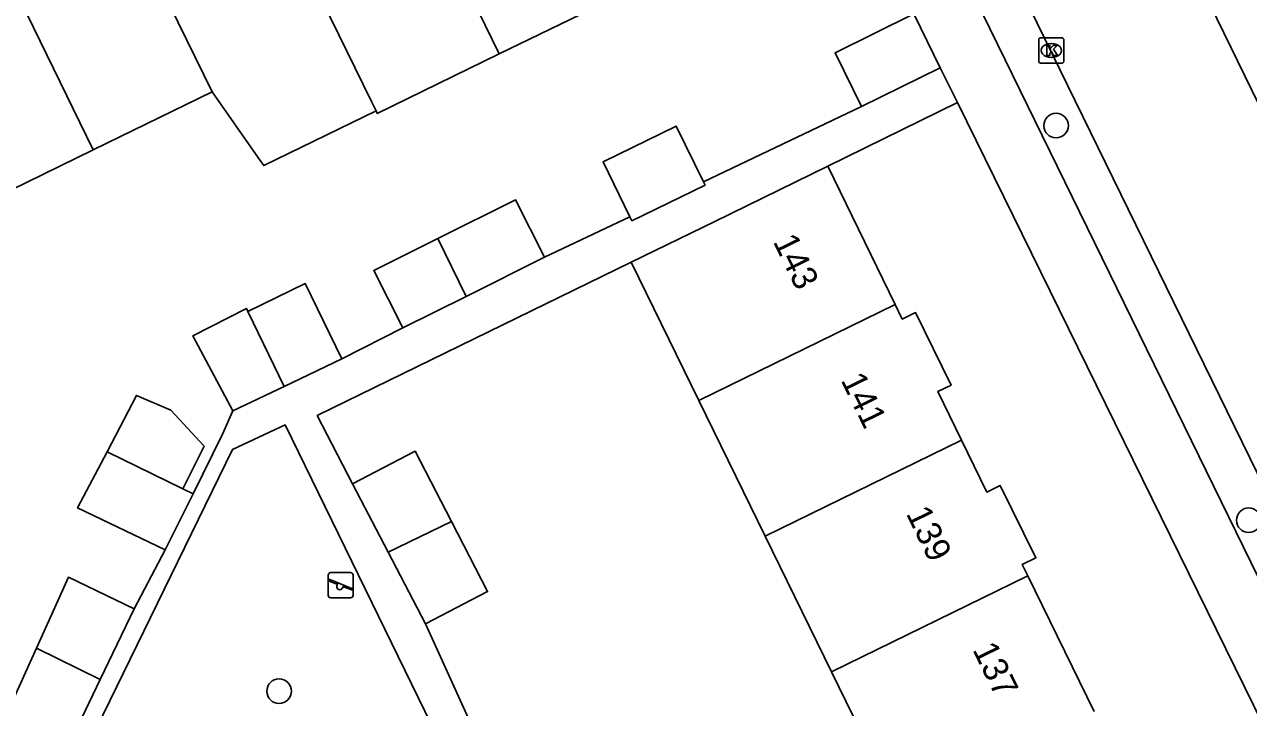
# Model space of a CAD drawing. Extents: x 160457 to 162082, y 388340 to 389736.
# Drawn here: x 161282.72 to 161331.41, y 388703.46 to 388730.65 of the extents above; entities that cross this region are included whole.
import ezdxf

# ---------------------------------------------------------------- set-up
doc = ezdxf.new("R2010")
doc.units = 0
for name, color, linetype in [('IMGEO_Boom', 7, 'Continuous'), ('IMGEO_Kolk', 7, 'Continuous'), ('IMGEO_Pand', 7, 'Continuous'), ('IMGEO_Pand_nummerreeks', 7, 'Continuous'), ('IMGEO_Rijbaan_lokaal_gesloten', 7, 'Continuous'), ('IMGEO_Speelvoorziening', 7, 'Continuous'), ('IMGEO_Voetpad_open', 7, 'Continuous')]:
    doc.layers.add(name, color=color, linetype=linetype)

msp = doc.modelspace()

# ---------------------------------------------------------------- linework, layer by layer
at = {"layer": 'IMGEO_Boom'}
for centre in [(161323.757, 388726.622), (161331.422, 388710.916), (161292.848, 388704.113)]:
    msp.add_circle(centre, 0.489, dxfattribs=at)
at = {"layer": 'IMGEO_Kolk'}
for p, q in [((161323.066, 388729.187), (161323.066, 388730.039)), ((161323.141, 388730.113), (161323.993, 388730.113)), ((161324.067, 388730.039), (161324.067, 388729.187)), ((161323.554, 388729.893), (161323.579, 388729.893)), ((161323.993, 388729.113), (161323.141, 388729.113)), ((161323.577, 388729.333), (161323.552, 388729.333))]:
    msp.add_line(p, q, dxfattribs=at)
for points in [[(161323.066, 388729.187), (161323.066, 388730.039)], [(161323.141, 388730.113), (161323.993, 388730.113)], [(161324.067, 388730.039), (161324.067, 388729.187)], [(161323.387, 388729.813), (161323.51, 388729.813), (161323.51, 388729.662), (161323.64, 388729.813), (161323.804, 388729.813), (161323.658, 388729.662), (161323.811, 388729.413), (161323.659, 388729.413), (161323.574, 388729.577), (161323.51, 388729.51), (161323.51, 388729.413), (161323.387, 388729.413), (161323.387, 388729.813)], [(161323.993, 388729.113), (161323.141, 388729.113)]]:
    msp.add_lwpolyline(points, dxfattribs=at)
for centre, start, end in [((161323.143, 388730.037), 91.552, 178.448), ((161323.143, 388730.037), 91.552, 178.448), ((161323.991, 388730.037), 1.552, 88.448), ((161323.991, 388730.037), 1.552, 88.448), ((161323.143, 388729.189), 181.552, 268.448), ((161323.143, 388729.189), 181.552, 268.448), ((161323.991, 388729.189), 271.552, 358.448), ((161323.991, 388729.189), 271.552, 358.448)]:
    msp.add_arc(centre, 0.0765, start, end, dxfattribs=at)
for centre, major_axis, ratio, start_param, end_param in [((161323.553, 388729.613), (-0.387, 0.002), 0.722429, 4.712389, 7.853982), ((161323.578, 388729.613), (-0.39, 0.002), 0.717154, 1.570796, 4.712389)]:
    msp.add_ellipse(centre, major_axis=major_axis, ratio=ratio, start_param=start_param, end_param=end_param, dxfattribs=at)
at = {"layer": 'IMGEO_Pand'}
for points in [[(161296.304, 388740.361), (161301.607, 388729.476)], [(161291.464, 388737.99), (161292.951, 388734.908), (161296.529, 388727.576), (161296.708, 388727.208)], [(161290.181, 388727.962), (161286.48, 388735.549)], [(161305.717, 388733.371), (161306.462, 388731.844), (161301.607, 388729.476)], [(161281.765, 388733.239), (161285.449, 388725.654)], [(161316.017, 388727.378), (161314.966, 388729.525), (161318.096, 388731.072)], [(161318.096, 388731.072), (161319.147, 388728.925)], [(161301.607, 388729.476), (161296.756, 388727.11), (161296.708, 388727.208)], [(161319.147, 388728.925), (161316.017, 388727.378)], [(161290.181, 388727.962), (161285.449, 388725.654)], [(161296.708, 388727.208), (161292.24, 388725.029), (161292.002, 388725.368), (161290.181, 388727.962)], [(161306.802, 388722.997), (161305.736, 388725.182), (161308.65, 388726.603), (161309.73, 388724.389)], [(161285.449, 388725.654), (161281.494, 388723.725)], [(161306.855, 388721.184), (161310.179, 388722.808), (161314.671, 388725.003)], [(161317.361, 388719.497), (161314.671, 388725.003)], [(161309.73, 388724.389), (161309.795, 388724.255), (161306.881, 388722.834), (161306.802, 388722.997)], [(161299.169, 388722.13), (161302.25, 388723.671), (161303.404, 388721.381)], [(161297.776, 388718.567), (161296.623, 388720.857), (161299.169, 388722.13)], [(161300.289, 388719.823), (161299.169, 388722.13)], [(161303.404, 388721.381), (161300.289, 388719.823)], [(161306.855, 388721.184), (161309.546, 388715.677)], [(161291.608, 388719.226), (161293.888, 388720.338), (161295.35, 388717.342)], [(161300.289, 388719.823), (161297.776, 388718.567)], [(161291.005, 388715.264), (161289.413, 388718.251), (161291.554, 388719.337), (161291.608, 388719.226)], [(161293.055, 388716.245), (161291.608, 388719.226)], [(161309.546, 388715.677), (161317.361, 388719.497)], [(161320.001, 388714.097), (161319.052, 388716.038), (161319.581, 388716.297), (161318.168, 388719.183), (161317.641, 388718.925), (161317.361, 388719.497)], [(161293.055, 388716.245), (161295.35, 388717.342)], [(161286.005, 388713.641), (161287.182, 388715.882), (161288.543, 388715.295), (161289.868, 388713.865), (161289.026, 388712.163)], [(161291.005, 388715.264), (161293.055, 388716.245)], [(161309.546, 388715.677), (161312.185, 388710.277)], [(161312.185, 388710.277), (161320.001, 388714.097)], [(161320.001, 388714.097), (161321.008, 388712.036), (161321.535, 388712.293), (161322.955, 388709.424), (161322.413, 388709.159), (161322.639, 388708.697)], [(161288.322, 388709.735), (161284.832, 388711.407), (161286.005, 388713.641)], [(161286.005, 388713.641), (161289.026, 388712.163)], [(161295.773, 388712.371), (161298.257, 388713.659), (161299.701, 388710.865)], [(161297.192, 388709.639), (161295.773, 388712.371)], [(161288.322, 388709.735), (161289.426, 388711.967)], [(161289.026, 388712.163), (161289.426, 388711.967)], [(161299.701, 388710.865), (161297.192, 388709.639)], [(161299.701, 388710.865), (161301.145, 388708.073), (161298.671, 388706.791)], [(161312.185, 388710.277), (161314.823, 388704.878)], [(161298.671, 388706.791), (161297.192, 388709.639)], [(161283.198, 388705.83), (161284.468, 388708.646), (161287.084, 388707.395)], [(161322.639, 388708.697), (161314.823, 388704.878)], [(161325.277, 388703.299), (161322.639, 388708.697)], [(161285.738, 388704.579), (161287.084, 388707.395)], [(161284.422, 388701.829), (161281.887, 388702.925), (161283.198, 388705.83)], [(161283.198, 388705.83), (161285.738, 388704.579)], [(161314.823, 388704.878), (161317.462, 388699.479)], [(161285.738, 388704.579), (161284.422, 388701.829)]]:
    msp.add_lwpolyline(points, dxfattribs=at)
at = {"layer": 'IMGEO_Rijbaan_lokaal_gesloten'}
for points in [[(161377.259, 388634.464), (161347.708, 388694.91), (161320.828, 388750), (161320.031, 388751.634)], [(161314.253, 388748.608), (161368.593, 388637.471)]]:
    msp.add_lwpolyline(points, dxfattribs=at)
at = {"layer": 'IMGEO_Speelvoorziening'}
for p, q in [((161294.802, 388707.93), (161294.802, 388708.73)), ((161294.802, 388708.73), (161294.802, 388707.93)), ((161295.185, 388708.358), (161294.846, 388708.495)), ((161294.871, 388708.555), (161295.747, 388708.202)), ((161294.902, 388708.83), (161295.692, 388708.83)), ((161295.692, 388708.83), (161294.902, 388708.83)), ((161295.792, 388708.73), (161295.792, 388707.93)), ((161295.792, 388707.93), (161295.792, 388708.73)), ((161295.723, 388708.142), (161295.383, 388708.279)), ((161295.692, 388707.83), (161294.902, 388707.83)), ((161294.902, 388707.83), (161295.692, 388707.83))]:
    msp.add_line(p, q, dxfattribs=at)
for centre, radius, start, end in [((161294.902, 388708.73), 0.1, 90, 180), ((161294.902, 388708.73), 0.1, 90, 180), ((161294.859, 388708.525), 0.0327, 68.078, 248.078), ((161295.692, 388708.73), 0.1, 0, 90), ((161295.692, 388708.73), 0.1, 360, 90), ((161295.264, 388708.268), 0.12, 130.9928, 5.1632), ((161295.735, 388708.172), 0.0327, 248.078, 68.078), ((161294.902, 388707.93), 0.1, 180, 270), ((161294.902, 388707.93), 0.1, 180, 270), ((161295.692, 388707.93), 0.1, 270, 0), ((161295.692, 388707.93), 0.1, 270, 0)]:
    msp.add_arc(centre, radius, start, end, dxfattribs=at)
at = {"layer": 'IMGEO_Voetpad_open'}
for points in [[(161365.902, 388638.878), (161313.725, 388745.638)], [(161319.829, 388727.536), (161319.147, 388728.925)], [(161314.671, 388725.003), (161319.829, 388727.536)], [(161319.829, 388727.536), (161357.021, 388651.805)], [(161309.73, 388724.389), (161316.017, 388727.378)], [(161303.404, 388721.381), (161306.802, 388722.997)], [(161295.773, 388712.371), (161294.365, 388715.082), (161306.855, 388721.184)], [(161295.35, 388717.342), (161297.776, 388718.567)], [(161289.426, 388711.967), (161290.599, 388714.339), (161291.005, 388715.264)], [(161283.942, 388699.267), (161290.992, 388713.73), (161293.086, 388714.718), (161300.501, 388699.504)], [(161287.084, 388707.395), (161288.322, 388709.735)], [(161301.05, 388701.572), (161298.671, 388706.791)]]:
    msp.add_lwpolyline(points, dxfattribs=at)

# ---------------------------------------------------------------- texts
at = {"layer": 'IMGEO_Pand_nummerreeks'}
for s, p in [('143', (161312.481, 388722.012)), ('141', (161315.177, 388716.495)), ('139', (161317.773, 388711.183)), ('137', (161320.419, 388705.769))]:
    msp.add_text(s, height=1, rotation=296.0439, dxfattribs=at).set_placement(p)

doc.saveas('drawing.dxf')
